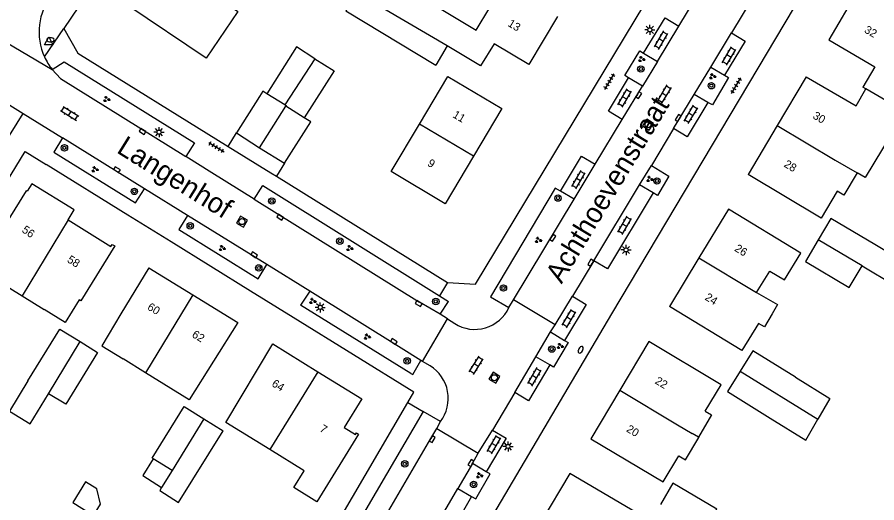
# Model space of a CAD drawing. Extents: x 136000 to 141014, y 402000 to 403500.
# Drawn here: x 138333.2 to 138439.7, y 402476.6 to 402536.8 of the extents above; entities that cross this region are included whole.
import ezdxf

# ---------------------------------------------------------------- set-up
doc = ezdxf.new("R2010")
doc.units = 0
for name, color, linetype in [('gg-afsc-erfafscheiding', 7, 'Continuous'), ('gg-anno-huisnummerreeks BGT', 7, 'Continuous'), ('gg-anno-openbare ruimte label', 7, 'Continuous'), ('gg-bbg-bijgebouw', 7, 'Continuous'), ('gg-bbg-gedigitaliseerde bebouwing', 7, 'Continuous'), ('gg-bbg-gedigitaliseerde bijgebouw', 7, 'Continuous'), ('gg-bbg-hoofdgebouw', 7, 'Continuous'), ('gg-bbg-luifel en loopbrug', 7, 'Continuous'), ('gg-bbg-tussenscheiding', 7, 'Continuous'), ('gg-knt-verharding', 7, 'Continuous'), ('gg-knt-verharding nz', 7, 'Continuous'), ('gt-grn-weggrens', 7, 'Continuous'), ('gt-symb-boom', 7, 'Continuous'), ('gt-symb-brandkraan', 7, 'Continuous'), ('gt-symb-groenvak', 7, 'Continuous'), ('gt-symb-klinker verharding', 7, 'Continuous'), ('gt-symb-kolk', 7, 'Continuous'), ('gt-symb-lichtmast', 7, 'Continuous'), ('gt-symb-rioolschacht', 7, 'Continuous'), ('gt-symb-tegel verharding', 7, 'Continuous'), ('gt-symb-waterafsluiter', 7, 'Continuous')]:
    doc.layers.add(name, color=color, linetype=linetype)

# ---------------------------------------------------------------- blocks, each defined once
blk = doc.blocks.new('gt0-WAFSL')
at = {"layer": 'gt-symb-waterafsluiter'}
for p, q in [((-0.5, -0.33), (0, 0.67)), ((0, 0.67), (0.5, -0.33)), ((0.5, -0.33), (-0.5, -0.33))]:
    blk.add_line(p, q, dxfattribs=at)
blk = doc.blocks.new('gt0-BR')
at = {"layer": 'gt-symb-brandkraan'}
for centre, radius, start, end in [((-0.24, 0), 0.206, 107.5669, 252.4331), ((0.6, -2.66), 3, 106.892, 107.5669), ((0, -0.69), 0.938, 73.108, 106.892), ((-0.6, -2.66), 3, 72.4331, 73.108), ((0.24, 0), 0.206, 287.567, 72.4331), ((0.6, 2.66), 3, 252.4331, 253.108), ((0, 0.69), 0.938, 253.108, 286.8921), ((-0.6, 2.66), 3, 286.8921, 287.567)]:
    blk.add_arc(centre, radius, start, end, dxfattribs=at)
blk = doc.blocks.new('gt0-KL1')
at = {"layer": 'gt-symb-klinker verharding'}
for p, q in [((-1.15, 0.3), (1.15, 0.3)), ((-1, -0.3), (-1, 0.3)), ((-0.5, 0.3), (-0.5, 0.45)), ((0, -0.3), (0, 0.3)), ((0.5, 0.3), (0.5, 0.45)), ((1, -0.3), (1, 0.3)), ((-1.15, -0.3), (1.15, -0.3)), ((-0.5, -0.45), (-0.5, -0.3)), ((0.5, -0.45), (0.5, -0.3))]:
    blk.add_line(p, q, dxfattribs=at)
blk = doc.blocks.new('gt0-GRVAK')
at = {"layer": 'gt-symb-groenvak'}
for p, q in [((-0.11, 0.19), (-0.23, 0.24)), ((-0.18, 0.15), (0.09, 0.15)), ((-0.09, 0.21), (-0.16, 0.32)), ((-0.05, 0.21), (-0.05, 0.39)), ((0, 0.21), (0.06, 0.32)), ((0.02, 0.19), (0.13, 0.24)), ((0.26, -0.05), (0.2, 0.06)), ((0.31, -0.05), (0.31, 0.13)), ((0.35, -0.05), (0.41, 0.06)), ((-0.24, -0.23), (-0.36, -0.18)), ((-0.32, -0.26), (-0.05, -0.26)), ((-0.23, -0.21), (-0.29, -0.1)), ((-0.18, -0.2), (-0.18, -0.02)), ((-0.14, -0.21), (-0.07, -0.1)), ((-0.12, -0.23), (0, -0.18)), ((0.24, -0.07), (0.12, -0.02)), ((0.17, -0.11), (0.44, -0.11)), ((0.37, -0.07), (0.49, -0.02))]:
    blk.add_line(p, q, dxfattribs=at)
blk = doc.blocks.new('gt0-BOOM')
at = {"layer": 'gt-symb-boom'}
for radius in [0.4, 0.2]:
    blk.add_circle((0, 0), radius, dxfattribs=at)
blk = doc.blocks.new('gt0-KOLK')
at = {"layer": 'gt-symb-kolk'}
blk.add_lwpolyline([(0, 0), (0.38, 0), (0.38, 0.4), (-0.37, 0.4), (-0.37, 0), (0, 0)], dxfattribs=at)
blk = doc.blocks.new('gt0-LMAST')
at = {"layer": 'gt-symb-lichtmast'}
for p, q in [((-0.18, 0.17), (-0.45, 0.44)), ((0, 0.25), (0, 0.62)), ((0.17, 0.17), (0.44, 0.44)), ((-0.25, 0), (-0.63, 0)), ((-0.18, -0.18), (-0.45, -0.45)), ((0, -0.25), (0, -0.63)), ((0.44, -0.45), (0.17, -0.18)), ((0.25, 0), (0.62, 0))]:
    blk.add_line(p, q, dxfattribs=at)
blk.add_circle((0, 0), 0.25, dxfattribs=at)
blk = doc.blocks.new('gt0-TEG1')
at = {"layer": 'gt-symb-tegel verharding'}
for p, q in [((-1.12, 0), (1.12, 0)), ((-0.9, -0.25), (-0.9, 0.25)), ((-0.45, -0.25), (-0.45, 0.25)), ((0, -0.25), (0, 0.25)), ((0.45, -0.25), (0.45, 0.25)), ((0.9, -0.25), (0.9, 0.25))]:
    blk.add_line(p, q, dxfattribs=at)
blk = doc.blocks.new('gt0-RS')
at = {"layer": 'gt-symb-rioolschacht'}
blk.add_lwpolyline([(-0.5, -0.5), (0.5, -0.5), (0.5, 0.5), (-0.5, 0.5)], close=True, dxfattribs=at)
blk.add_circle((0, 0), 0.375, dxfattribs=at)

msp = doc.modelspace()

# ---------------------------------------------------------------- linework, layer by layer
at = {"layer": 'gg-afsc-erfafscheiding'}
msp.add_line((138366.32, 402518.67), (138365.32, 402517.05), dxfattribs=at)
at = {"layer": 'gg-bbg-bijgebouw'}
msp.add_line((138386.49, 402533.21), (138385.07, 402530.84), dxfattribs=at)
for points in [[(138370.08, 402531.63), (138367.81, 402533.08), (138364.13, 402527.28)], [(138370.08, 402531.63), (138372.48, 402530.11), (138368.78, 402524.3)]]:
    msp.add_lwpolyline(points, dxfattribs=at)
at = {"layer": 'gg-bbg-gedigitaliseerde bebouwing'}
for p, q in [((138379.54, 402517.64), (138383.05, 402523.52)), ((138328.36, 402505.57), (138333.8, 402502.23)), ((138333.8, 402502.23), (138336.54, 402500.55)), ((138359.05, 402486.55), (138364.86, 402496.27)), ((138349.08, 402492.69), (138346.33, 402494.44)), ((138354.5, 402489.36), (138349.08, 402492.69)), ((138364.5, 402483.17), (138359.05, 402486.55))]:
    msp.add_line(p, q, dxfattribs=at)
for points in [[(138377.21, 402542.95), (138390.08, 402535.18), (138393.47, 402540.84)], [(138383.05, 402523.52), (138386.58, 402529.42), (138393.25, 402525.44)], [(138441.51, 402522.25), (138438.31, 402516.89), (138437.31, 402517.47)], [(138434.85, 402515.23), (138432.86, 402511.88), (138423.79, 402517.29)], [(138437.31, 402517.47), (138435.68, 402514.73), (138434.85, 402515.23)], [(138424.85, 402502.63), (138426.48, 402505.31), (138428.3, 402504.2), (138430.32, 402507.51), (138421.36, 402512.96)], [(138345.3, 402508.42), (138341.08, 402501.63), (138340.88, 402501.76), (138339.13, 402498.94), (138336.54, 402500.55)], [(138349.52, 402505.7), (138346.03, 402500), (138343.7, 402496.05), (138346.33, 402494.44)], [(138424.85, 402502.63), (138427.43, 402501.15), (138426.77, 402500)], [(138425.07, 402498.82), (138423.03, 402495.45), (138414.04, 402500.92)], [(138426.77, 402500), (138425.84, 402498.38), (138425.07, 402498.82)], [(138418.49, 402487.93), (138420.44, 402491.2), (138411.47, 402496.57)], [(138418.49, 402487.93), (138419.27, 402487.47), (138417.63, 402484.71)], [(138415.19, 402482.42), (138416.05, 402481.91), (138417.7, 402484.68), (138417.63, 402484.71)], [(138404.29, 402484.52), (138413.26, 402479.18), (138415.19, 402482.42)], [(138370.33, 402476.71), (138367.49, 402478.46), (138368.77, 402480.54), (138364.5, 402483.17)], [(138405.3, 402469.94), (138406.89, 402472.64), (138408.64, 402471.61), (138410.61, 402474.96), (138401.68, 402480.21)]]:
    msp.add_lwpolyline(points, dxfattribs=at)
at = {"layer": 'gg-bbg-gedigitaliseerde bijgebouw'}
for p, q in [((138366.36, 402525.91), (138364.13, 402527.28)), ((138368.78, 402524.3), (138366.49, 402525.76)), ((138356.31, 402487.01), (138358.74, 402485.5)), ((138352.39, 402480.57), (138350.05, 402482.03)), ((138352.39, 402480.57), (138351.09, 402478.49))]:
    msp.add_line(p, q, dxfattribs=at)
for points in [[(138375.35, 402539.76), (138373.93, 402537.56), (138385.07, 402530.84)], [(138366.36, 402525.91), (138366.52, 402525.81), (138366.49, 402525.76)], [(138439.49, 402508.6), (138434.05, 402511.82), (138432.48, 402509.16)], [(138432.48, 402509.16), (138430.91, 402506.51), (138436.34, 402503.29), (138437.92, 402505.94)], [(138437.92, 402505.94), (138441.96, 402503.55), (138443.53, 402506.19), (138439.49, 402508.6)], [(138334.51, 402491.7), (138338.47, 402498.12), (138341, 402496.56)], [(138341, 402496.56), (138343.16, 402495.22), (138339.21, 402488.8), (138337.08, 402490.11)], [(138429.66, 402492.15), (138424.36, 402495.44), (138422.79, 402492.91)], [(138422.79, 402492.91), (138421.22, 402490.37), (138426.53, 402487.09)], [(138429.66, 402492.15), (138433.92, 402489.51), (138432.44, 402486.93)], [(138334.51, 402491.7), (138332.22, 402487.94), (138334.8, 402486.37), (138337.08, 402490.11)], [(138350.05, 402482.03), (138349.9, 402482.12), (138353.89, 402488.52), (138356.31, 402487.01)], [(138426.53, 402487.09), (138430.96, 402484.34), (138432.44, 402486.93)], [(138351.09, 402478.49), (138350.85, 402478.1), (138353.2, 402476.63), (138358.74, 402485.5)], [(138343.5, 402476.42), (138343.06, 402478.32), (138341.67, 402479.18), (138340.07, 402476.62), (138342.63, 402475.03), (138343.5, 402476.42)], [(138418.38, 402473.17), (138419.92, 402475.8), (138414.46, 402479.01), (138412.92, 402476.38)]]:
    msp.add_lwpolyline(points, dxfattribs=at)
at = {"layer": 'gg-bbg-hoofdgebouw'}
for p, q in [((138431, 402529.39), (138427.4, 402523.34)), ((138438.4, 402527.88), (138438.03, 402528.1)), ((138393.25, 402525.44), (138389.74, 402519.54)), ((138427.4, 402523.34), (138423.79, 402517.29)), ((138421.36, 402512.96), (138417.7, 402506.94)), ((138417.7, 402506.94), (138414.04, 402500.92)), ((138349.52, 402505.7), (138354.97, 402502.35)), ((138364.86, 402496.27), (138370.45, 402492.82)), ((138411.47, 402496.57), (138407.88, 402490.55)), ((138407.88, 402490.55), (138404.29, 402484.52)), ((138401.68, 402480.21), (138398.12, 402474.18))]:
    msp.add_line(p, q, dxfattribs=at)
for points in [[(138444.47, 402535.83), (138437.4, 402540.11), (138433.81, 402533.97), (138439.51, 402530.63), (138438.03, 402528.1)], [(138359.87, 402537.92), (138360.52, 402537.47), (138356.61, 402531.68), (138346.91, 402538.24)], [(138400.15, 402536.84), (138396.6, 402530.91), (138392.3, 402533.49), (138390.64, 402530.73), (138386.49, 402533.21)], [(138431, 402529.39), (138437.17, 402525.78), (138438.4, 402527.88)], [(138389.74, 402519.54), (138386.23, 402513.64), (138379.54, 402517.64)], [(138339.5, 402511.65), (138340.23, 402512.88), (138334.99, 402516.13), (138334.41, 402515.19), (138334.28, 402515.27)], [(138334.28, 402515.27), (138330.04, 402508.44), (138330.13, 402508.39), (138328.36, 402505.57)], [(138339.5, 402511.65), (138344.81, 402508.35), (138344.98, 402508.62), (138345.3, 402508.42)], [(138354.97, 402502.35), (138360.52, 402498.94), (138354.5, 402489.36)], [(138370.45, 402492.82), (138375.91, 402489.45), (138373.71, 402485.93)], [(138373.71, 402485.93), (138375.14, 402485.05), (138375.25, 402485.24), (138375.5, 402485.09), (138370.33, 402476.71)]]:
    msp.add_lwpolyline(points, dxfattribs=at)
at = {"layer": 'gg-bbg-luifel en loopbrug'}
for p, q in [((138363.22, 402526.93), (138360.38, 402522.43)), ((138363.22, 402520.59), (138366.49, 402525.76)), ((138360.38, 402522.43), (138363.22, 402520.59)), ((138363.22, 402520.59), (138366.32, 402518.67))]:
    msp.add_line(p, q, dxfattribs=at)
for points in [[(138364.13, 402527.28), (138363.64, 402527.59), (138363.22, 402526.93)], [(138366.32, 402518.67), (138369.58, 402523.8), (138368.78, 402524.3)], [(138350.05, 402482.03), (138348.75, 402479.95), (138351.09, 402478.49)]]:
    msp.add_lwpolyline(points, dxfattribs=at)
at = {"layer": 'gg-bbg-tussenscheiding'}
for p, q in [((138386.49, 402533.21), (138375.35, 402539.76)), ((138370.08, 402531.63), (138366.36, 402525.91)), ((138389.74, 402519.54), (138383.05, 402523.52)), ((138339.5, 402511.65), (138333.8, 402502.23)), ((138437.92, 402505.94), (138432.48, 402509.16)), ((138417.7, 402506.94), (138424.85, 402502.63)), ((138354.97, 402502.35), (138349.08, 402492.69)), ((138337.08, 402490.11), (138341, 402496.56)), ((138370.45, 402492.82), (138364.5, 402483.17)), ((138422.79, 402492.91), (138432.44, 402486.93)), ((138356.31, 402487.01), (138352.39, 402480.57)), ((138417.63, 402484.71), (138416.84, 402485.18))]:
    msp.add_line(p, q, dxfattribs=at)
for points in [[(138444.44, 402524.29), (138443.37, 402524.92), (138442.35, 402525.58), (138438.4, 402527.88)], [(138427.4, 402523.34), (138434.57, 402519.06), (138437.31, 402517.47)], [(138407.88, 402490.55), (138415.03, 402486.26), (138416.84, 402485.18)]]:
    msp.add_lwpolyline(points, dxfattribs=at)
at = {"layer": 'gg-knt-verharding'}
for p, q in [((138415.21, 402535.68), (138418.57, 402541.24)), ((138424.53, 402539.47), (138421.73, 402534.82)), ((138410.82, 402532.33), (138412.55, 402531.29)), ((138412.55, 402531.29), (138410.69, 402528.23)), ((138417.1, 402527.2), (138419.17, 402530.6)), ((138419.17, 402530.6), (138420.87, 402529.58)), ((138410.69, 402528.23), (138408.98, 402529.27)), ((138418.81, 402526.18), (138417.1, 402527.2)), ((138332.29, 402525.87), (138333.93, 402524.85)), ((138329.15, 402517.19), (138333.93, 402524.85)), ((138333.93, 402524.85), (138338.81, 402521.82)), ((138404.83, 402518.54), (138408.19, 402524.09)), ((138414.55, 402522.97), (138411.8, 402518.4)), ((138359.34, 402520.76), (138360.38, 402522.43)), ((138338.81, 402521.82), (138337.71, 402520.04)), ((138348.97, 402515.51), (138338.81, 402521.82)), ((138355.15, 402521.2), (138354.08, 402519.5)), ((138337.71, 402520.04), (138347.86, 402513.76)), ((138357.31, 402517.49), (138354.08, 402519.5)), ((138346.91, 402512.22), (138336.76, 402518.51)), ((138410.34, 402516), (138411.8, 402518.4)), ((138362.57, 402514.22), (138357.31, 402517.49)), ((138365.32, 402517.05), (138386.55, 402503.89)), ((138347.86, 402513.76), (138348.97, 402515.51)), ((138354.29, 402512.21), (138348.97, 402515.51)), ((138362.57, 402514.22), (138363.64, 402515.93)), ((138363.64, 402515.93), (138385.52, 402502.24)), ((138412.02, 402514.99), (138410.34, 402516)), ((138402.24, 402514.2), (138400.55, 402515.23)), ((138362.57, 402514.22), (138383.05, 402501.45)), ((138394.71, 402501.74), (138402.24, 402514.2)), ((138352.26, 402508.91), (138346.91, 402512.22)), ((138354.29, 402512.21), (138353.21, 402510.44)), ((138364.14, 402506.1), (138354.29, 402512.21)), ((138353.21, 402510.44), (138363.07, 402504.34)), ((138362.12, 402502.81), (138352.26, 402508.91)), ((138363.07, 402504.34), (138364.14, 402506.1)), ((138369.45, 402502.8), (138364.14, 402506.1)), ((138404.66, 402506.59), (138402.01, 402502.2)), ((138367.38, 402499.56), (138362.12, 402502.81)), ((138369.45, 402502.8), (138368.32, 402501.09)), ((138380.79, 402495.76), (138369.45, 402502.8)), ((138385.52, 402502.24), (138386.65, 402501.53)), ((138394.14, 402500.79), (138394.71, 402501.74)), ((138399.86, 402498.65), (138394.71, 402501.74)), ((138381.98, 402492.63), (138368.32, 402501.09)), ((138385.62, 402499.95), (138383.05, 402501.45)), ((138385.62, 402499.95), (138386.65, 402501.53)), ((138386.53, 402499.37), (138385.62, 402499.95)), ((138383.45, 402494.11), (138386.53, 402499.37)), ((138386.53, 402499.37), (138387.43, 402498.8)), ((138397.47, 402494.67), (138399.31, 402497.76)), ((138399.31, 402497.76), (138401.03, 402496.72)), ((138383.23, 402494.21), (138380.79, 402495.76)), ((138383.45, 402494.11), (138383.23, 402494.21)), ((138399.2, 402493.69), (138397.47, 402494.67)), ((138384.37, 402493.56), (138383.45, 402494.11)), ((138394.86, 402490.26), (138392.09, 402485.57)), ((138320.36, 402384.39), (138381.61, 402489.02)), ((138385.67, 402486.65), (138383.5, 402487.92)), ((138385.22, 402485.81), (138385.67, 402486.65)), ((138385.22, 402485.81), (138390.35, 402482.72)), ((138389.63, 402481.46), (138387.83, 402478.36)), ((138391.33, 402480.43), (138389.63, 402481.46)), ((138387.83, 402478.36), (138389.51, 402477.38))]:
    msp.add_line(p, q, dxfattribs=at)
for points in [[(138375.05, 402588.97), (138372.22, 402584.53), (138338.97, 402535.36)], [(138386.55, 402503.89), (138390.01, 402503.7), (138423.22, 402558.7)], [(138378.49, 402451.85), (138406.92, 402500), (138434.06, 402545.61), (138435.23, 402545.11)], [(138410.82, 402532.33), (138413.5, 402536.71), (138415.21, 402535.68)], [(138338.97, 402535.36), (138340.72, 402532.3), (138359.34, 402520.76)], [(138421.73, 402534.82), (138423.43, 402533.81), (138420.87, 402529.58)], [(138408.98, 402529.27), (138408.51, 402529.55), (138410.39, 402532.61), (138410.82, 402532.33)], [(138337.53, 402530.29), (138339, 402531.23), (138355.15, 402521.2)], [(138337.53, 402530.29), (138338.56, 402529.16), (138354.08, 402519.5)], [(138420.87, 402529.58), (138421.36, 402529.28), (138419.36, 402525.91), (138418.81, 402526.18)], [(138408.19, 402524.09), (138406.48, 402525.11), (138408.98, 402529.27)], [(138418.81, 402526.18), (138416.26, 402521.96), (138414.55, 402522.97)], [(138328.19, 402515.65), (138330.53, 402514.2), (138334.17, 402520.11), (138336.76, 402518.51)], [(138400.55, 402515.23), (138403.14, 402519.54), (138404.83, 402518.54)], [(138411.8, 402518.4), (138413.98, 402517.05), (138412.55, 402514.68), (138412.02, 402514.99)], [(138400.55, 402515.23), (138399.86, 402515.59), (138391.88, 402502.13), (138394.14, 402500.79)], [(138412.02, 402514.99), (138406.38, 402505.57), (138404.66, 402506.59)], [(138402.01, 402502.2), (138403.7, 402501.18), (138401.03, 402496.72)], [(138381.61, 402489.02), (138382.35, 402490.29), (138367.38, 402499.56)], [(138401.03, 402496.72), (138401.49, 402496.45), (138399.67, 402493.41), (138399.2, 402493.69)], [(138381.98, 402492.63), (138382.24, 402492.48), (138383.23, 402494.21)], [(138399.2, 402493.69), (138396.56, 402489.24), (138394.86, 402490.26)], [(138383.5, 402487.92), (138368.3, 402461.91), (138370.5, 402460.64)], [(138370.5, 402460.64), (138375.51, 402469.18), (138384.48, 402484.57), (138385.22, 402485.81)], [(138392.09, 402485.57), (138393.79, 402484.58), (138391.33, 402480.43)], [(138389.51, 402477.38), (138390.05, 402477.07), (138391.82, 402480.17), (138391.33, 402480.43)], [(138389.51, 402477.38), (138386.89, 402472.84), (138385.17, 402473.84)]]:
    msp.add_lwpolyline(points, dxfattribs=at)
for centre, radius, start, end in [((138343.39, 402534.95), 7.49, 142.2251, 204.4072), ((138343.39, 402534.96), 7.49, 204.4084, 218.5128), ((138389.92, 402502.72), 4.64, 237.5284, 335.4827), ((138381.89, 402489.52), 4.74, 322.7435, 58.5468)]:
    msp.add_arc(centre, radius, start, end, dxfattribs=at)
at = {"layer": 'gg-knt-verharding nz'}
for p, q in [((138412.55, 402531.29), (138415.21, 402535.68)), ((138419.17, 402530.6), (138421.73, 402534.82)), ((138408.19, 402524.09), (138410.69, 402528.23)), ((138414.55, 402522.97), (138417.1, 402527.2)), ((138402.24, 402514.2), (138404.83, 402518.54)), ((138404.66, 402506.59), (138410.34, 402516)), ((138399.86, 402498.65), (138402.01, 402502.2)), ((138399.31, 402497.76), (138399.86, 402498.65)), ((138394.86, 402490.26), (138397.47, 402494.67)), ((138390.35, 402482.72), (138392.09, 402485.57)), ((138389.63, 402481.46), (138390.35, 402482.72)), ((138385.17, 402473.84), (138387.83, 402478.36))]:
    msp.add_line(p, q, dxfattribs=at)
at = {"layer": 'gt-grn-weggrens'}
for p, q in [((138321.7, 402539.57), (138337.53, 402530.29)), ((138336.57, 402531.86), (138338.97, 402535.36)), ((138359.34, 402520.76), (138364.61, 402517.49)), ((138364.61, 402517.49), (138365.32, 402517.05)), ((138386.55, 402503.89), (138385.52, 402502.24)), ((138381.61, 402489.02), (138383.5, 402487.92))]:
    msp.add_line(p, q, dxfattribs=at)

# ---------------------------------------------------------------- block references
at = {"layer": 'gt-symb-boom'}
for p in [(138410.5, 402530.35), (138419.24, 402528.28), (138339.04, 402520.58), (138412.5, 402516.47), (138347.71, 402515.18), (138364.75, 402513.99), (138400.23, 402514.35), (138354.64, 402510.91), (138373.19, 402509.02), (138363.13, 402505.69), (138393.46, 402503.21), (138385.08, 402501.54), (138399.46, 402495.64), (138381.53, 402494.17), (138381.23, 402481.41), (138389.77, 402478.86)]:
    msp.add_blockref('gt0-BOOM', p, dxfattribs=at)
at = {"layer": 'gt-symb-brandkraan'}
msp.add_blockref('gt0-BR', (138337.31, 402533.97), dxfattribs=at)
at = {"layer": 'gt-symb-brandkraan', "rotation": 60.12717895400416}
msp.add_blockref('gt0-BR', (138403.03, 402495.55), dxfattribs=at)
at = {"layer": 'gt-symb-groenvak'}
for p in [(138410.57, 402531.57), (138419.37, 402529.45), (138344.26, 402526.61), (138342.81, 402517.91), (138411.58, 402516.7), (138397.77, 402509.14), (138358.57, 402508.14), (138374.39, 402508.14), (138369.79, 402501.58), (138376.56, 402497.17), (138400.47, 402496), (138390.48, 402479.97)]:
    msp.add_blockref('gt0-GRVAK', p, dxfattribs=at)
at = {"layer": 'gt-symb-klinker verharding'}
for p, rotation in [((138413.02, 402533.92), 59.458901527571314), ((138421.43, 402531.95), 59.458901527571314), ((138413.4, 402527.24), -121.05216071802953), ((138408.49, 402526.75), 59.458901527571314), ((138339.7, 402524.85), -31.798912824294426), ((138416.7, 402524.72), 59.458901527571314), ((138402.77, 402516.63), 59.458901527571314), ((138408.49, 402510.98), 59.458901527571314), ((138401.59, 402499.42), 59.458901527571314), ((138390.09, 402493.63), 57.9946167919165), ((138397.32, 402492.19), 59.53735995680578), ((138392.3, 402483.79), 59.53735995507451)]:
    msp.add_blockref('gt0-KL1', p, dxfattribs=dict(at, rotation=rotation))
at = {"layer": 'gt-symb-kolk'}
for p, rotation in [((138410.07, 402527.21), -120.9244590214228), ((138415.29, 402524.18), 58.66279427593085), ((138348.61, 402522.45), -31.877816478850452), ((138345.44, 402517.71), -31.877816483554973), ((138365.67, 402511.82), -31.87781648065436), ((138399.42, 402509.54), -121.87781647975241), ((138362.46, 402507.14), -31.877816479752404), ((138404.45, 402506.24), 59.0755409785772), ((138383.05, 402501.45), 149.61576270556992), ((138379.76, 402496.4), -31.79891282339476), ((138384.48, 402484.57), -120.20693401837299), ((138389.6, 402481.4), 59.48800062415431)]:
    msp.add_blockref('gt0-KOLK', p, dxfattribs=dict(at, rotation=rotation))
at = {"layer": 'gt-symb-lichtmast'}
for p in [(138411.61, 402535.21), (138350.77, 402522.52), (138408.66, 402507.92), (138370.75, 402500.81), (138394.04, 402483.57)]:
    msp.add_blockref('gt0-LMAST', p, dxfattribs=at)
at = {"layer": 'gt-symb-rioolschacht'}
for p, rotation in [((138411.39, 402523.45), -122.95900987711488), ((138361.05, 402511.44), -29.666715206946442), ((138392.35, 402492.09), -31.543673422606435)]:
    msp.add_blockref('gt0-RS', p, dxfattribs=dict(at, rotation=rotation))
at = {"layer": 'gt-symb-tegel verharding'}
for p, rotation in [((138406.6, 402528.78), 59.252527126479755), ((138422.32, 402528.29), 59.252527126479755), ((138357.88, 402520.67), -31.79891282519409)]:
    msp.add_blockref('gt0-TEG1', p, dxfattribs=dict(at, rotation=rotation))
at = {"layer": 'gt-symb-waterafsluiter'}
msp.add_blockref('gt0-WAFSL', (138337.09, 402533.67), dxfattribs=at)

# ---------------------------------------------------------------- texts
at = {"layer": 'gg-anno-huisnummerreeks BGT'}
for s, rotation, p in [('13', 329.1, (138393.92, 402535.73)), ('32', 329.7, (138438.11, 402534.94)), ('11', 329.3, (138387.09, 402524.42)), ('30', 329.2, (138431.72, 402524.3)), ('9', 329.3, (138383.97, 402518.42)), ('28', 329.2, (138428.15, 402518.3)), ('56', 325.2, (138333.69, 402510.21)), ('26', 328.7, (138422.03, 402507.86)), ('58', 328.1, (138339.3, 402506.48)), ('24', 328.7, (138418.35, 402501.81)), ('60', 328.4, (138349.23, 402500.6)), ('62', 328.4, (138354.76, 402497.2)), ('22', 329.2, (138412.16, 402491.43)), ('64', 328.3, (138364.65, 402491.11)), ('7', 328.3, (138370.6, 402485.51)), ('20', 329.2, (138408.61, 402485.47))]:
    msp.add_text(s, height=1, rotation=rotation, dxfattribs=at).set_placement(p)
at = {"layer": 'gg-anno-openbare ruimte label'}
for s, rotation, p in [('Achthoevenstraat', 58.9, (138400.67, 402503.64)), ('Langenhof', 328.1, (138345.39, 402520.06))]:
    msp.add_text(s, height=2.5, rotation=rotation, dxfattribs=at).set_placement(p)

doc.saveas('drawing.dxf')
